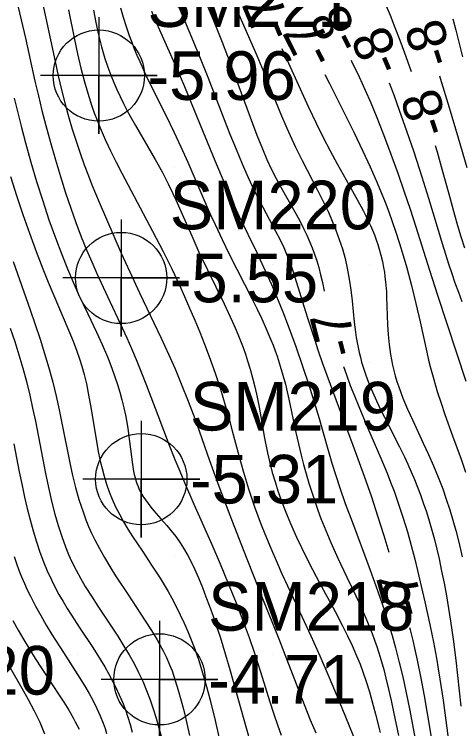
# Model space of a CAD drawing. Extents: x 2602990 to 2605851, y 618069 to 619180.
# Drawn here: x 2604111.75 to 2604134.74, y 618656.17 to 618692.88 of the extents above; entities that cross this region are included whole.
import ezdxf

# ---------------------------------------------------------------- set-up
doc = ezdxf.new("R2010")
doc.units = 0
for name, color, linetype in [('Default', 7, 'Continuous'), ('DTM Contours Major', 7, 'Continuous'), ('DTM Contours Major Text', 7, 'Continuous'), ('DTM Contours Minor', 7, 'Continuous'), ('DTM Contours Minor Text', 7, 'Continuous'), ('Exist DTM Regular Point Underwater CELL', 7, 'Continuous'), ('Exist DTM Regular Point Underwater Cogo Elevation', 7, 'Continuous'), ('Exist DTM Regular Point Underwater Cogo Number', 7, 'Continuous'), ('Exist DTM Scan Elevation Point', 7, 'Continuous')]:
    doc.layers.add(name, color=color, linetype=linetype)

# ---------------------------------------------------------------- blocks, each defined once
blk = doc.blocks.new('POINT_DISPLAY')
at = {"layer": 'Default'}
blk.add_line((0, 0), (0, 0), dxfattribs=at)

msp = doc.modelspace()

# ---------------------------------------------------------------- linework, layer by layer
at = {"layer": 'DTM Contours Major'}
for points in [[(2604130.812, 618693.438), (2604131.058, 618692.828), (2604131.307, 618692.196), (2604131.556, 618691.548), (2604131.8, 618690.892), (2604132.038, 618690.236), (2604132.143, 618689.934)], [(2604115.813, 618693.084), (2604115.942, 618692.456), (2604116.082, 618691.827), (2604116.237, 618691.206), (2604116.41, 618690.601), (2604116.552, 618690.166), (2604116.707, 618689.742), (2604116.856, 618689.372), (2604117.016, 618689.009), (2604117.183, 618688.652), (2604117.358, 618688.299), (2604117.54, 618687.951), (2604117.727, 618687.606), (2604117.978, 618687.157), (2604118.986, 618685.415), (2604119.341, 618684.778), (2604119.657, 618684.175), (2604119.901, 618683.677), (2604120.058, 618683.342), (2604120.381, 618682.614), (2604120.867, 618681.491), (2604121.24, 618680.661), (2604121.674, 618679.748), (2604122.53, 618678), (2604122.741, 618677.557), (2604122.944, 618677.113), (2604123.093, 618676.775), (2604123.236, 618676.437), (2604123.373, 618676.099), (2604123.502, 618675.76), (2604123.624, 618675.42), (2604123.738, 618675.078), (2604123.873, 618674.638), (2604123.995, 618674.191), (2604124.106, 618673.736), (2604124.22, 618673.213), (2604124.323, 618672.683), (2604124.611, 618671.097), (2604124.759, 618670.352), (2604124.863, 618669.892), (2604125.004, 618669.343), (2604125.164, 618668.799), (2604125.298, 618668.384), (2604125.444, 618667.967), (2604125.601, 618667.549), (2604125.769, 618667.128), (2604125.945, 618666.706), (2604126.252, 618666.018), (2604126.503, 618665.486), (2604126.905, 618664.679), (2604127.433, 618663.673), (2604128.23, 618662.189), (2604128.615, 618661.454), (2604128.87, 618660.945), (2604129.106, 618660.451), (2604129.34, 618659.918), (2604129.516, 618659.485), (2604129.661, 618659.095), (2604129.832, 618658.594), (2604129.995, 618658.072), (2604130.194, 618657.365), (2604130.312, 618656.913), (2604130.542, 618655.971)], [(2604133.374, 618686.128), (2604133.468, 618685.817), (2604133.739, 618684.874), (2604134.07, 618683.661), (2604134.362, 618682.582), (2604134.519, 618682.024), (2604134.69, 618681.458), (2604134.876, 618680.884)], [(2604111.672, 618661.732), (2604111.947, 618661.233), (2604112.234, 618660.74), (2604112.529, 618660.254), (2604112.831, 618659.776), (2604113.439, 618658.843), (2604114.025, 618657.951), (2604114.297, 618657.526), (2604114.55, 618657.117), (2604114.778, 618656.725), (2604114.886, 618656.526), (2604114.987, 618656.333), (2604115.078, 618656.144)]]:
    msp.add_lwpolyline(points, dxfattribs=at)
at = {"layer": 'DTM Contours Minor'}
for points in [[(2604112.902, 618694.809), (2604113.371, 618692.679), (2604113.845, 618690.461), (2604114.009, 618689.724), (2604114.182, 618688.991), (2604114.366, 618688.266), (2604114.542, 618687.619), (2604114.73, 618686.982), (2604114.926, 618686.357), (2604115.13, 618685.745), (2604115.341, 618685.148), (2604115.557, 618684.57), (2604115.738, 618684.11), (2604116.104, 618683.228), (2604117.244, 618680.612), (2604117.68, 618679.64), (2604118.184, 618678.562), (2604119.295, 618676.238), (2604119.679, 618675.409), (2604120.008, 618674.666), (2604120.33, 618673.895), (2604120.68, 618673.006), (2604121.018, 618672.101), (2604121.38, 618671.08), (2604121.776, 618669.944), (2604122.202, 618668.772), (2604122.821, 618667.137), (2604123.506, 618665.376), (2604124.508, 618662.867), (2604125.337, 618660.796), (2604125.743, 618659.757), (2604126.636, 618657.418), (2604126.954, 618656.621), (2604127.236, 618655.95)], [(2604119.632, 618694.623), (2604120.86, 618691.71), (2604121.304, 618690.629), (2604121.694, 618689.652), (2604122.827, 618686.723), (2604123.141, 618685.94), (2604123.452, 618685.195), (2604123.763, 618684.495), (2604124.078, 618683.831), (2604124.37, 618683.256), (2604125.175, 618681.742), (2604125.389, 618681.322), (2604125.59, 618680.897), (2604125.742, 618680.547), (2604125.886, 618680.185), (2604126.024, 618679.806), (2604126.171, 618679.367), (2604126.798, 618677.336), (2604127.167, 618676.185), (2604127.365, 618675.59), (2604127.572, 618674.988), (2604127.8, 618674.344), (2604128.267, 618673.079), (2604129.144, 618670.745), (2604129.725, 618669.143), (2604130.096, 618668.078), (2604130.417, 618667.107), (2604130.73, 618666.105), (2604130.986, 618665.234)], [(2604111.797, 618693.905), (2604112.318, 618691.648), (2604112.813, 618689.448), (2604112.987, 618688.696), (2604113.171, 618687.937), (2604113.365, 618687.172), (2604113.605, 618686.284), (2604113.859, 618685.403), (2604114.121, 618684.539), (2604114.388, 618683.707), (2604114.654, 618682.918), (2604114.915, 618682.184), (2604115.192, 618681.451), (2604115.461, 618680.782), (2604115.726, 618680.156), (2604115.996, 618679.551), (2604116.541, 618678.386), (2604117.059, 618677.285), (2604117.524, 618676.26), (2604117.765, 618675.712), (2604118.007, 618675.142), (2604118.251, 618674.549), (2604118.543, 618673.808), (2604119.126, 618672.274), (2604119.709, 618670.74), (2604120, 618670), (2604120.247, 618669.397), (2604120.492, 618668.815), (2604120.977, 618667.705), (2604121.891, 618665.638), (2604122.32, 618664.643), (2604122.741, 618663.636), (2604123.141, 618662.644), (2604123.51, 618661.684), (2604123.813, 618660.853), (2604124.09, 618660.046), (2604124.395, 618659.096), (2604124.873, 618657.559), (2604125.085, 618656.91), (2604125.27, 618656.375), (2604125.465, 618655.842)], [(2604122.772, 618694.076), (2604123.285, 618692.874), (2604124.204, 618690.762), (2604124.634, 618689.738), (2604125.428, 618687.787), (2604125.75, 618687.028), (2604125.918, 618686.65), (2604126.2, 618686.046), (2604126.54, 618685.361), (2604127.336, 618683.836), (2604127.523, 618683.469), (2604127.707, 618683.094), (2604127.886, 618682.71), (2604128.086, 618682.254), (2604128.274, 618681.787), (2604128.448, 618681.309), (2604128.605, 618680.822), (2604128.743, 618680.327), (2604128.859, 618679.826), (2604128.959, 618679.27), (2604129.038, 618678.713), (2604129.102, 618678.156), (2604129.218, 618677.065), (2604129.284, 618676.539), (2604129.323, 618676.274), (2604129.367, 618676.014), (2604129.415, 618675.758), (2604129.469, 618675.505), (2604129.529, 618675.254), (2604129.595, 618675.006), (2604129.686, 618674.699), (2604129.787, 618674.393), (2604129.898, 618674.089), (2604130.018, 618673.784), (2604130.147, 618673.477), (2604130.285, 618673.169), (2604130.516, 618672.68), (2604130.763, 618672.184), (2604131.538, 618670.661), (2604131.79, 618670.145), (2604131.97, 618669.759), (2604132.143, 618669.37), (2604132.31, 618668.978), (2604132.469, 618668.583), (2604132.62, 618668.185), (2604132.765, 618667.782), (2604132.92, 618667.318), (2604133.066, 618666.847), (2604133.204, 618666.369), (2604133.334, 618665.885), (2604133.457, 618665.393), (2604133.573, 618664.894), (2604133.707, 618664.273), (2604133.833, 618663.642), (2604133.951, 618663.002), (2604134.061, 618662.355), (2604134.163, 618661.703), (2604134.294, 618660.779), (2604134.429, 618659.699), (2604134.688, 618657.333)], [(2604117.205, 618693.211), (2604117.348, 618692.731), (2604117.499, 618692.256), (2604117.659, 618691.786), (2604117.784, 618691.447), (2604117.916, 618691.111), (2604118.053, 618690.777), (2604118.196, 618690.446), (2604118.498, 618689.785), (2604118.91, 618688.939), (2604119.551, 618687.659), (2604119.948, 618686.842), (2604120.311, 618686.065), (2604120.665, 618685.276), (2604121.646, 618683.007), (2604121.853, 618682.539), (2604122.065, 618682.072), (2604122.424, 618681.314), (2604122.797, 618680.56), (2604123.974, 618678.248), (2604124.228, 618677.734), (2604124.47, 618677.226), (2604124.697, 618676.724), (2604124.937, 618676.155), (2604125.047, 618675.873), (2604125.153, 618675.591), (2604125.252, 618675.309), (2604125.418, 618674.8), (2604125.552, 618674.344), (2604125.676, 618673.877), (2604125.735, 618673.638), (2604125.86, 618673.095), (2604126.222, 618671.384), (2604126.35, 618670.8), (2604126.487, 618670.217), (2604126.61, 618669.737), (2604126.741, 618669.26), (2604126.881, 618668.788), (2604127.029, 618668.319), (2604127.185, 618667.855), (2604127.349, 618667.395), (2604127.507, 618666.975), (2604127.671, 618666.559), (2604127.841, 618666.147), (2604128.016, 618665.738), (2604128.38, 618664.929), (2604128.839, 618663.956), (2604129.295, 618662.999), (2604129.514, 618662.527), (2604129.723, 618662.06), (2604129.866, 618661.725), (2604130.002, 618661.391), (2604130.132, 618661.058), (2604130.255, 618660.723), (2604130.372, 618660.387), (2604130.547, 618659.84), (2604130.728, 618659.205), (2604130.842, 618658.768), (2604130.978, 618658.204), (2604131.11, 618657.624), (2604131.237, 618657.031), (2604131.482, 618655.823)], [(2604121.683, 618693.289), (2604122.023, 618692.469), (2604122.432, 618691.448), (2604122.847, 618690.373), (2604123.292, 618689.172), (2604123.988, 618687.261), (2604124.214, 618686.665), (2604124.496, 618685.958), (2604124.733, 618685.41), (2604124.953, 618684.939), (2604125.205, 618684.442), (2604125.382, 618684.114), (2604126.226, 618682.616), (2604126.432, 618682.232), (2604126.629, 618681.843), (2604126.778, 618681.526), (2604126.92, 618681.205), (2604127.052, 618680.879), (2604127.174, 618680.548), (2604127.287, 618680.211), (2604127.39, 618679.868), (2604127.49, 618679.486), (2604127.581, 618679.096), (2604127.674, 618678.653)], [(2604114.534, 618693.108), (2604114.837, 618691.588), (2604114.997, 618690.844), (2604115.167, 618690.115), (2604115.352, 618689.404), (2604115.469, 618688.998), (2604115.592, 618688.598), (2604115.723, 618688.203), (2604115.862, 618687.815), (2604116.007, 618687.43), (2604116.161, 618687.049), (2604116.422, 618686.449), (2604116.699, 618685.857), (2604116.985, 618685.277), (2604117.277, 618684.71), (2604118.849, 618681.743), (2604119.395, 618680.688), (2604119.836, 618679.801), (2604120.236, 618678.956), (2604120.498, 618678.38), (2604120.76, 618677.782), (2604121.02, 618677.17), (2604121.276, 618676.548), (2604121.523, 618675.922), (2604121.759, 618675.299), (2604121.915, 618674.871), (2604122.064, 618674.446), (2604122.207, 618674.026), (2604122.342, 618673.609), (2604122.47, 618673.197), (2604122.592, 618672.788), (2604122.717, 618672.346), (2604122.948, 618671.477), (2604123.28, 618670.213), (2604123.525, 618669.352), (2604123.788, 618668.501), (2604123.94, 618668.039), (2604124.1, 618667.575), (2604124.266, 618667.112), (2604124.439, 618666.648), (2604124.619, 618666.185), (2604124.923, 618665.442), (2604125.248, 618664.693), (2604125.504, 618664.126), (2604126.079, 618662.891), (2604126.99, 618660.942), (2604127.454, 618659.914), (2604127.936, 618658.801), (2604128.431, 618657.613), (2604129.828, 618654.185)], [(2604118.802, 618693.037), (2604118.954, 618692.667), (2604119.272, 618691.933), (2604120.052, 618690.189), (2604120.49, 618689.168), (2604121.03, 618687.86), (2604122.046, 618685.367), (2604122.561, 618684.148), (2604122.91, 618683.357), (2604123.309, 618682.494), (2604124.21, 618680.633), (2604124.648, 618679.702), (2604124.966, 618678.991), (2604125.308, 618678.178), (2604125.541, 618677.594), (2604125.769, 618677.002), (2604125.991, 618676.406), (2604126.207, 618675.809), (2604126.575, 618674.754), (2604126.878, 618673.845), (2604127.16, 618672.956), (2604127.41, 618672.113), (2604127.856, 618670.527), (2604128.065, 618669.82), (2604128.264, 618669.184), (2604128.476, 618668.545), (2604128.758, 618667.743), (2604129.12, 618666.764), (2604129.97, 618664.506), (2604130.331, 618663.508), (2604130.55, 618662.879), (2604130.762, 618662.242), (2604130.966, 618661.603), (2604131.158, 618660.965), (2604131.337, 618660.333), (2604131.532, 618659.579), (2604131.707, 618658.836), (2604131.868, 618658.101), (2604132.071, 618657.109), (2604132.353, 618655.632)], [(2604134.286, 618692.645), (2604134.443, 618692.056), (2604134.785, 618690.7)], [(2604125.492, 618691.118), (2604126.864, 618688.112), (2604127.258, 618687.28), (2604127.616, 618686.554), (2604127.975, 618685.859), (2604128.332, 618685.194), (2604128.952, 618684.09), (2604129.378, 618683.331), (2604129.667, 618682.793), (2604129.803, 618682.526), (2604129.934, 618682.26), (2604130.045, 618682.019), (2604130.151, 618681.779), (2604130.25, 618681.538), (2604130.342, 618681.296), (2604130.427, 618681.053), (2604130.504, 618680.809), (2604130.589, 618680.499), (2604130.663, 618680.183), (2604130.726, 618679.86), (2604130.763, 618679.624), (2604130.796, 618679.384), (2604130.823, 618679.137), (2604130.865, 618678.626), (2604130.88, 618678.361), (2604130.932, 618676.925), (2604130.96, 618676.422), (2604131.005, 618675.914), (2604131.073, 618675.404), (2604131.122, 618675.126), (2604131.179, 618674.849), (2604131.246, 618674.571), (2604131.322, 618674.293), (2604131.406, 618674.014), (2604131.499, 618673.734), (2604131.714, 618673.161), (2604131.957, 618672.583), (2604132.219, 618672.003), (2604132.765, 618670.84), (2604133.033, 618670.261), (2604133.292, 618669.674), (2604133.534, 618669.087), (2604133.759, 618668.497), (2604133.947, 618667.96), (2604134.121, 618667.421), (2604134.282, 618666.882), (2604134.431, 618666.346), (2604134.569, 618665.816), (2604134.768, 618664.993)], [(2604129.052, 618690.515), (2604129.072, 618690.476), (2604129.465, 618689.67), (2604129.783, 618688.98), (2604130.063, 618688.337), (2604130.342, 618687.662), (2604130.718, 618686.705), (2604131.098, 618685.692), (2604131.45, 618684.719), (2604131.771, 618683.803), (2604132.086, 618682.873), (2604132.381, 618681.963), (2604133.079, 618679.73), (2604133.491, 618678.444), (2604134.948, 618674.02)], [(2604127.706, 618689.793), (2604127.951, 618689.316), (2604128.721, 618687.788), (2604129.202, 618686.814), (2604129.665, 618685.847), (2604130.035, 618685.041), (2604130.393, 618684.219), (2604130.6, 618683.722), (2604130.799, 618683.225), (2604130.989, 618682.727), (2604131.171, 618682.231), (2604131.343, 618681.737), (2604131.547, 618681.107), (2604131.738, 618680.478), (2604131.917, 618679.846), (2604132.158, 618678.937), (2604132.385, 618678.014), (2604132.597, 618677.077), (2604132.938, 618675.509), (2604133.031, 618675.112), (2604133.131, 618674.714), (2604133.299, 618674.107), (2604133.483, 618673.502), (2604133.677, 618672.905), (2604133.875, 618672.323), (2604134.268, 618671.226), (2604134.704, 618670.018), (2604134.928, 618669.348)], [(2604133.596, 618689.714), (2604133.635, 618689.59), (2604134.095, 618688.084), (2604134.556, 618686.532), (2604135, 618685)], [(2604131.014, 618689.352), (2604131.242, 618688.748), (2604131.53, 618687.958), (2604131.903, 618686.898), (2604132.272, 618685.815), (2604132.691, 618684.534), (2604133.037, 618683.425), (2604133.745, 618681.053), (2604133.899, 618680.552), (2604134.059, 618680.052), (2604134.222, 618679.566), (2604134.391, 618679.082), (2604134.566, 618678.603), (2604134.745, 618678.127)], [(2604111.745, 618688.567), (2604111.925, 618687.818), (2604112.116, 618687.056), (2604112.32, 618686.279), (2604112.598, 618685.284), (2604112.896, 618684.282), (2604113.209, 618683.29), (2604113.532, 618682.323), (2604113.86, 618681.397), (2604114.187, 618680.529), (2604114.481, 618679.796), (2604114.77, 618679.116), (2604115.055, 618678.481), (2604115.522, 618677.487), (2604115.97, 618676.547), (2604116.26, 618675.917), (2604116.533, 618675.284), (2604116.662, 618674.964), (2604116.785, 618674.642), (2604116.924, 618674.25), (2604117.053, 618673.855), (2604117.171, 618673.457), (2604117.279, 618673.06), (2604117.375, 618672.665), (2604117.459, 618672.274), (2604117.524, 618671.928), (2604117.581, 618671.588), (2604117.674, 618670.93), (2604117.82, 618669.751), (2604117.878, 618669.401), (2604117.913, 618669.233), (2604117.953, 618669.072), (2604117.998, 618668.915), (2604118.05, 618668.762), (2604118.108, 618668.612), (2604118.172, 618668.465), (2604118.243, 618668.322), (2604118.357, 618668.121), (2604118.484, 618667.925), (2604118.621, 618667.734), (2604118.766, 618667.549), (2604118.917, 618667.367), (2604119.282, 618666.956), (2604119.594, 618666.607), (2604119.816, 618666.344), (2604120.049, 618666.043), (2604120.273, 618665.724), (2604120.452, 618665.44), (2604120.661, 618665.073), (2604120.798, 618664.812), (2604121.004, 618664.384), (2604121.209, 618663.921), (2604121.415, 618663.421), (2604121.598, 618662.952), (2604121.782, 618662.46), (2604121.965, 618661.948), (2604122.145, 618661.424), (2604122.321, 618660.89), (2604122.608, 618659.973), (2604122.831, 618659.215), (2604123.123, 618658.175), (2604123.662, 618656.218), (2604123.892, 618655.428)], [(2604111.555, 618684.542), (2604111.863, 618683.565), (2604112.188, 618682.589), (2604112.525, 618681.626), (2604112.871, 618680.69), (2604113.219, 618679.793), (2604113.494, 618679.118), (2604114.025, 618677.864), (2604114.506, 618676.737), (2604114.773, 618676.086), (2604114.971, 618675.565), (2604115.104, 618675.183), (2604115.222, 618674.803), (2604115.342, 618674.369), (2604115.453, 618673.897), (2604115.588, 618673.219), (2604115.681, 618672.683), (2604115.953, 618671.026), (2604116.084, 618670.32), (2604116.184, 618669.852), (2604116.258, 618669.544), (2604116.368, 618669.141), (2604116.492, 618668.741), (2604116.632, 618668.347), (2604116.787, 618667.958), (2604116.958, 618667.574), (2604117.147, 618667.195), (2604117.36, 618666.807), (2604117.589, 618666.425), (2604117.83, 618666.045), (2604118.332, 618665.289), (2604118.807, 618664.577), (2604119.238, 618663.905), (2604119.447, 618663.564), (2604119.649, 618663.221), (2604119.843, 618662.874), (2604120.068, 618662.45), (2604120.28, 618662.022), (2604120.479, 618661.592), (2604120.666, 618661.162), (2604120.841, 618660.733), (2604121.003, 618660.306), (2604121.223, 618659.671), (2604121.422, 618659.039), (2604121.624, 618658.34), (2604121.811, 618657.637), (2604122.068, 618656.598), (2604122.3, 618655.593)], [(2604111.686, 618680.172), (2604112.56, 618677.693), (2604112.823, 618676.935), (2604113.074, 618676.187), (2604113.309, 618675.449), (2604113.525, 618674.721), (2604113.722, 618673.982), (2604113.898, 618673.257), (2604114.055, 618672.553), (2604114.197, 618671.872), (2604114.604, 618669.839), (2604114.747, 618669.184), (2604114.9, 618668.559), (2604114.982, 618668.255), (2604115.068, 618667.955), (2604115.179, 618667.603), (2604115.298, 618667.255), (2604115.427, 618666.909), (2604115.566, 618666.565), (2604115.717, 618666.224), (2604115.88, 618665.883), (2604116.12, 618665.427), (2604116.38, 618664.969), (2604116.661, 618664.505), (2604116.957, 618664.033), (2604117.576, 618663.082), (2604118.48, 618661.711), (2604118.797, 618661.214), (2604119.084, 618660.74), (2604119.216, 618660.511), (2604119.398, 618660.172), (2604119.565, 618659.832), (2604119.732, 618659.452), (2604119.854, 618659.139), (2604120.023, 618658.651), (2604120.178, 618658.143), (2604120.33, 618657.594), (2604120.437, 618657.178), (2604120.544, 618656.741), (2604120.649, 618656.287), (2604120.752, 618655.818)], [(2604111.542, 618676.758), (2604111.773, 618676.065), (2604111.99, 618675.38), (2604112.19, 618674.7), (2604112.376, 618674.004), (2604112.543, 618673.315), (2604112.694, 618672.635), (2604112.833, 618671.966), (2604113.354, 618669.29), (2604113.542, 618668.406), (2604113.684, 618667.798), (2604113.838, 618667.201), (2604114.004, 618666.618), (2604114.186, 618666.052), (2604114.384, 618665.508), (2604114.543, 618665.118), (2604114.714, 618664.738), (2604114.925, 618664.316), (2604115.151, 618663.899), (2604115.395, 618663.483), (2604115.712, 618662.973), (2604116.046, 618662.46), (2604116.73, 618661.433), (2604117.064, 618660.923), (2604117.383, 618660.417), (2604117.653, 618659.964), (2604117.904, 618659.513), (2604118.137, 618659.057), (2604118.349, 618658.605), (2604118.547, 618658.14), (2604118.732, 618657.658), (2604118.891, 618657.194), (2604119.04, 618656.713), (2604119.179, 618656.218), (2604119.307, 618655.711)], [(2604128.664, 618674.781), (2604128.81, 618674.361), (2604129.014, 618673.813), (2604129.229, 618673.266), (2604129.451, 618672.723), (2604129.905, 618671.655), (2604130.588, 618670.071), (2604130.906, 618669.296), (2604131.086, 618668.833), (2604131.259, 618668.369), (2604131.425, 618667.906), (2604131.583, 618667.442), (2604131.733, 618666.98), (2604131.945, 618666.283), (2604132.141, 618665.584), (2604132.325, 618664.882), (2604132.538, 618664.011), (2604132.842, 618662.687), (2604133.115, 618661.431), (2604133.283, 618660.615), (2604133.44, 618659.791), (2604133.533, 618659.251), (2604133.62, 618658.71), (2604133.78, 618657.637), (2604134.062, 618655.539)], [(2604111.724, 618670.814), (2604112.005, 618669.369), (2604112.151, 618668.658), (2604112.281, 618668.066), (2604112.419, 618667.478), (2604112.566, 618666.898), (2604112.722, 618666.329), (2604112.889, 618665.776), (2604113.068, 618665.242), (2604113.251, 618664.748), (2604113.447, 618664.274), (2604113.657, 618663.815), (2604113.847, 618663.434), (2604114.047, 618663.063), (2604114.255, 618662.701), (2604114.469, 618662.346), (2604114.686, 618661.999), (2604115.082, 618661.392), (2604115.777, 618660.341), (2604116.174, 618659.714), (2604116.396, 618659.342), (2604116.591, 618658.999), (2604116.782, 618658.646), (2604116.965, 618658.284), (2604117.14, 618657.911), (2604117.305, 618657.529), (2604117.458, 618657.136), (2604117.589, 618656.764), (2604117.707, 618656.384), (2604117.813, 618655.996)], [(2604111.737, 618665.013), (2604111.86, 618664.663), (2604111.989, 618664.317), (2604112.125, 618663.975), (2604112.269, 618663.638), (2604112.42, 618663.304), (2604112.578, 618662.973), (2604112.836, 618662.473), (2604113.11, 618661.98), (2604113.395, 618661.495), (2604113.687, 618661.017), (2604114.277, 618660.091), (2604115.003, 618658.958), (2604115.371, 618658.355), (2604115.591, 618657.975), (2604115.798, 618657.594), (2604115.99, 618657.213), (2604116.164, 618656.832), (2604116.319, 618656.45), (2604116.411, 618656.188), (2604116.494, 618655.926)], [(2604132.051, 618661.378), (2604132.086, 618661.244), (2604132.221, 618660.699), (2604132.35, 618660.153), (2604132.452, 618659.687), (2604132.641, 618658.763), (2604132.811, 618657.852), (2604133.09, 618656.25), (2604133.38, 618654.491)], [(2604111.531, 618659.306), (2604112.144, 618658.259), (2604112.469, 618657.679), (2604112.776, 618657.095), (2604113.058, 618656.505), (2604113.306, 618655.908)]]:
    msp.add_lwpolyline(points, dxfattribs=at)
at = {"layer": 'Exist DTM Regular Point Underwater CELL'}
for points in [[(2604116.093, 618692.729), (2604116.093, 618686.729), (2604116.093, 618689.729), (2604119.093, 618689.729), (2604113.093, 618689.729)], [(2604117.239, 618682.329), (2604117.239, 618676.329), (2604117.239, 618679.329), (2604120.239, 618679.329), (2604114.239, 618679.329)], [(2604118.275, 618671.992), (2604118.275, 618665.992), (2604118.275, 618668.992), (2604121.275, 618668.992), (2604115.275, 618668.992)], [(2604119.208, 618661.705), (2604119.208, 618655.705), (2604119.208, 618658.705), (2604122.208, 618658.705), (2604116.208, 618658.705)]]:
    msp.add_lwpolyline(points, dxfattribs=at)
for centre in [(2604116.093, 618689.729), (2604117.239, 618679.329), (2604118.275, 618668.992), (2604119.208, 618658.705)]:
    msp.add_circle(centre, 2.344, dxfattribs=at)

# ---------------------------------------------------------------- block references
at = {"layer": 'Exist DTM Scan Elevation Point', "xscale": 1.3123333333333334, "yscale": 1.3123333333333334}
for p in [(2604120, 618690), (2604125, 618690), (2604130, 618690), (2604120, 618685), (2604125, 618685), (2604130, 618685), (2604115, 618680), (2604120, 618680), (2604125, 618680), (2604130, 618680), (2604115, 618675), (2604120, 618675), (2604125, 618675), (2604130, 618675), (2604115, 618670), (2604120, 618670), (2604125, 618670), (2604130, 618670), (2604115, 618665), (2604120, 618665), (2604125, 618665), (2604130, 618665), (2604115, 618660), (2604120, 618660), (2604125, 618660), (2604130, 618660)]:
    msp.add_blockref('POINT_DISPLAY', p, dxfattribs=at)

# ---------------------------------------------------------------- texts
at = {"layer": 'DTM Contours Major Text'}
msp.add_text('-8', height=2, rotation=107.9307, dxfattribs=at).set_placement((2604134.185, 618686.945))
at = {"layer": 'DTM Contours Minor Text'}
for s, rotation, p in [('-7', 113.0491, (2604126.175, 618691.981)), ('-8', 116.4329, (2604129.697, 618691.424)), ('-8', 108.0664, (2604134.394, 618690.529)), ('-7', 116.8949, (2604128.349, 618690.711)), ('-8', 113.1961, (2604131.763, 618690.246)), ('-7', 104.3452, (2604129.434, 618675.521)), ('-7', 105.4394, (2604132.884, 618662.156))]:
    msp.add_text(s, height=2, rotation=rotation, dxfattribs=at).set_placement(p)
at = {"layer": 'Exist DTM Regular Point Underwater Cogo Elevation'}
for s, p in [('-5.96', (2604118.593, 618688.479)), ('-5.55', (2604119.739, 618678.079)), ('-5.31', (2604120.775, 618667.742)), ('-4.71', (2604121.708, 618657.455))]:
    msp.add_text(s, height=2.5, dxfattribs=at).set_placement(p)
at = {"layer": 'Exist DTM Regular Point Underwater Cogo Number'}
for s, p in [('SM221', (2604118.593, 618692.229)), ('SM220', (2604119.739, 618681.829)), ('SM219', (2604120.775, 618671.492)), ('SM218', (2604121.708, 618661.205)), ('SM120', (2604103.246, 618657.924))]:
    msp.add_text(s, height=2.5, dxfattribs=at).set_placement(p)

doc.saveas('drawing.dxf')
